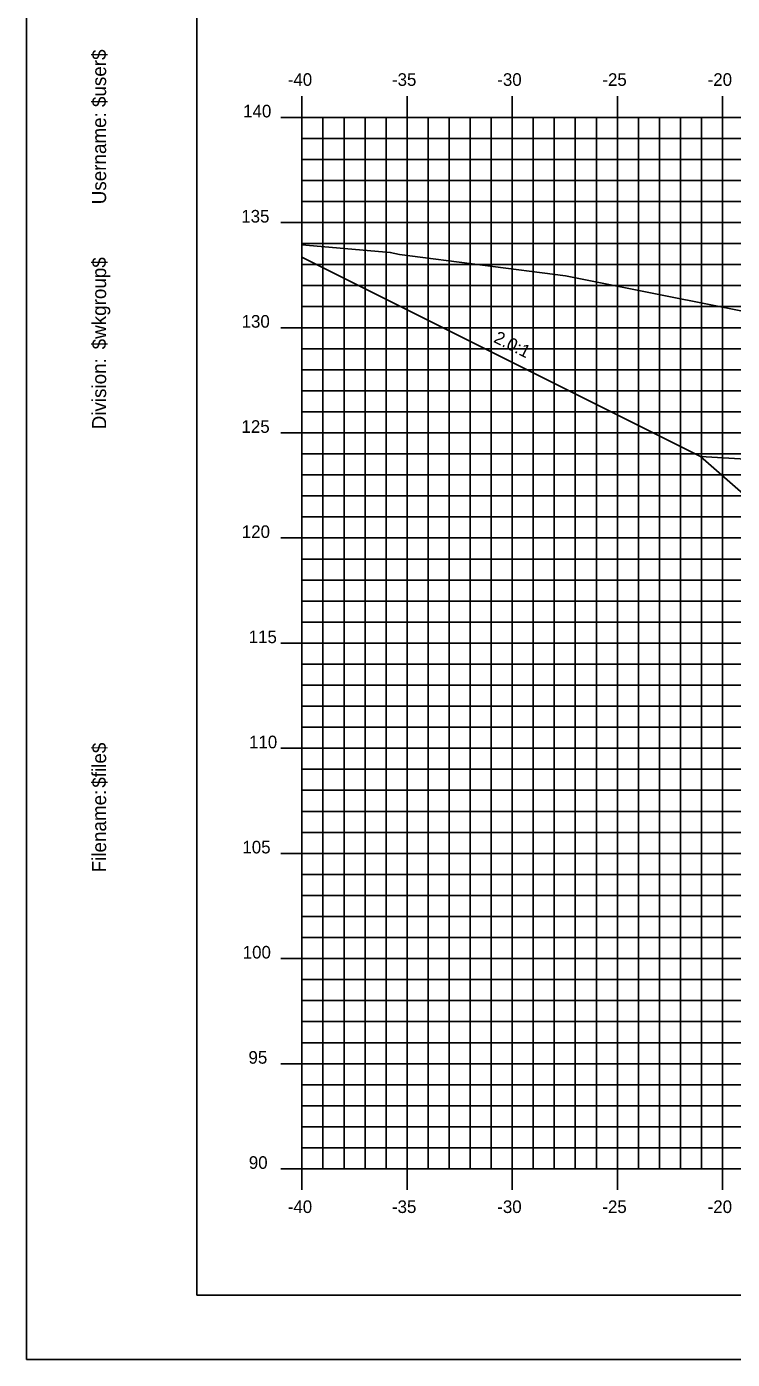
# Model space of a CAD drawing. Extents: x 850598 to 870284, y 366541 to 366651.
# Drawn here: x 865012 to 865045.5, y 366541.2 to 366604.5 of the extents above; entities that cross this region are included whole.
import ezdxf

# ---------------------------------------------------------------- set-up
doc = ezdxf.new("R2010")
doc.units = 0
for name, color, linetype in [('ANNOTATION', 7, 'Continuous'), ('BORDER', 7, 'Continuous'), ('D_Roadway_Berm', 7, 'Continuous'), ('D_Roadway_Centerline', 7, 'Continuous'), ('D_Roadway_SlopeLines', 7, 'Continuous'), ('H_V ANNOTATION', 7, 'Continuous'), ('MAJOR', 7, 'Continuous'), ('MINOR', 7, 'Continuous'), ('PLOT BOUNDARY', 7, 'Continuous'), ('S_Roadway_Centerline', 7, 'Continuous')]:
    doc.layers.add(name, color=color, linetype=linetype)

msp = doc.modelspace()

# ---------------------------------------------------------------- linework, layer by layer
at = {"layer": 'BORDER'}
for p, q in [((865020.073, 366649.225), (865020.073, 366544.225)), ((865020.073, 366544.225), (865180.073, 366544.225))]:
    msp.add_line(p, q, dxfattribs=at)
at = {"layer": 'D_Roadway_Berm'}
msp.add_lwpolyline([(865047.527, 366583.892), (865044.027, 366584.102)], dxfattribs=at)
at = {"layer": 'D_Roadway_Centerline'}
msp.add_lwpolyline([(865025.072, 366593.579), (865044.027, 366584.102), (865047.072, 366581.443), (865047.527, 366583.892), (865047.618, 366583.893), (865047.696, 366583.847), (865048.066, 366583.46), (865048.072, 366583.293), (865054.072, 366583.653), (865065.072, 366583.983), (865076.072, 366583.901), (865080.072, 366583.661), (865082.072, 366583.541), (865088.072, 366581.541), (865131.767, 366568.225), (865141.593, 366565.231), (865151.455, 366562.225), (865155.455, 366562.225)], dxfattribs=at)
at = {"layer": 'D_Roadway_SlopeLines'}
msp.add_lwpolyline([(865044.027, 366584.102), (865025.072, 366593.579)], dxfattribs=at)
at = {"layer": 'MAJOR'}
for p, q in [((865025.072, 366601.227), (865025.072, 366600.225)), ((865025.072, 366601.227), (865025.072, 366600.225)), ((865030.072, 366601.227), (865030.072, 366600.225)), ((865030.072, 366601.227), (865030.072, 366600.225)), ((865035.072, 366601.227), (865035.072, 366600.225)), ((865035.072, 366601.227), (865035.072, 366600.225)), ((865040.072, 366601.227), (865040.072, 366600.225)), ((865040.072, 366601.227), (865040.072, 366600.225)), ((865045.072, 366601.227), (865045.072, 366600.225)), ((865045.072, 366601.227), (865045.072, 366600.225)), ((865024.07, 366600.225), (865025.072, 366600.225)), ((865024.07, 366600.225), (865025.072, 366600.225)), ((865025.072, 366600.225), (865165.072, 366600.225)), ((865025.072, 366550.225), (865025.072, 366600.225)), ((865025.072, 366550.225), (865025.072, 366600.225)), ((865025.072, 366600.225), (865165.072, 366600.225)), ((865025.072, 366600.225), (865165.072, 366600.225)), ((865025.072, 366550.225), (865025.072, 366600.225)), ((865025.072, 366550.225), (865025.072, 366600.225)), ((865025.072, 366600.225), (865165.072, 366600.225)), ((865030.072, 366550.225), (865030.072, 366600.225)), ((865030.072, 366550.225), (865030.072, 366600.225)), ((865035.072, 366550.225), (865035.072, 366600.225)), ((865035.072, 366550.225), (865035.072, 366600.225)), ((865040.072, 366550.225), (865040.072, 366600.225)), ((865040.072, 366550.225), (865040.072, 366600.225)), ((865045.072, 366550.225), (865045.072, 366600.225)), ((865045.072, 366550.225), (865045.072, 366600.225)), ((865024.07, 366595.225), (865025.072, 366595.225)), ((865024.07, 366595.225), (865025.072, 366595.225)), ((865025.072, 366595.225), (865165.072, 366595.225)), ((865025.072, 366595.225), (865165.072, 366595.225)), ((865024.07, 366590.225), (865025.072, 366590.225)), ((865024.07, 366590.225), (865025.072, 366590.225)), ((865025.072, 366590.225), (865165.072, 366590.225)), ((865025.072, 366590.225), (865165.072, 366590.225)), ((865024.07, 366585.225), (865025.072, 366585.225)), ((865024.07, 366585.225), (865025.072, 366585.225)), ((865025.072, 366585.225), (865165.072, 366585.225)), ((865025.072, 366585.225), (865165.072, 366585.225)), ((865024.07, 366580.225), (865025.072, 366580.225)), ((865024.07, 366580.225), (865025.072, 366580.225)), ((865025.072, 366580.225), (865165.072, 366580.225)), ((865025.072, 366580.225), (865165.072, 366580.225)), ((865024.07, 366575.225), (865025.072, 366575.225)), ((865024.07, 366575.225), (865025.072, 366575.225)), ((865025.072, 366575.225), (865165.072, 366575.225)), ((865025.072, 366575.225), (865165.072, 366575.225)), ((865024.07, 366570.225), (865025.072, 366570.225)), ((865024.07, 366570.225), (865025.072, 366570.225)), ((865025.072, 366570.225), (865165.072, 366570.225)), ((865025.072, 366570.225), (865165.072, 366570.225)), ((865024.07, 366565.225), (865025.072, 366565.225)), ((865024.07, 366565.225), (865025.072, 366565.225)), ((865025.072, 366565.225), (865165.072, 366565.225)), ((865025.072, 366565.225), (865165.072, 366565.225)), ((865024.07, 366560.225), (865025.072, 366560.225)), ((865024.07, 366560.225), (865025.072, 366560.225)), ((865025.072, 366560.225), (865165.072, 366560.225)), ((865025.072, 366560.225), (865165.072, 366560.225)), ((865024.07, 366555.225), (865025.072, 366555.225)), ((865024.07, 366555.225), (865025.072, 366555.225)), ((865025.072, 366555.225), (865165.072, 366555.225)), ((865025.072, 366555.225), (865165.072, 366555.225)), ((865024.07, 366550.225), (865025.072, 366550.225)), ((865024.07, 366550.225), (865025.072, 366550.225)), ((865025.072, 366550.225), (865165.072, 366550.225)), ((865025.072, 366550.225), (865165.072, 366550.225)), ((865025.072, 366549.223), (865025.072, 366550.225)), ((865025.072, 366550.225), (865165.072, 366550.225)), ((865025.072, 366550.225), (865165.072, 366550.225)), ((865025.072, 366549.223), (865025.072, 366550.225)), ((865030.072, 366549.223), (865030.072, 366550.225)), ((865030.072, 366549.223), (865030.072, 366550.225)), ((865035.072, 366549.223), (865035.072, 366550.225)), ((865035.072, 366549.223), (865035.072, 366550.225)), ((865040.072, 366549.223), (865040.072, 366550.225)), ((865040.072, 366549.223), (865040.072, 366550.225)), ((865045.072, 366549.223), (865045.072, 366550.225)), ((865045.072, 366549.223), (865045.072, 366550.225))]:
    msp.add_line(p, q, dxfattribs=at)
at = {"layer": 'MINOR'}
for p, q in [((865026.072, 366550.225), (865026.072, 366600.225)), ((865026.072, 366550.225), (865026.072, 366600.225)), ((865027.072, 366550.225), (865027.072, 366600.225)), ((865027.072, 366550.225), (865027.072, 366600.225)), ((865028.072, 366550.225), (865028.072, 366600.225)), ((865028.072, 366550.225), (865028.072, 366600.225)), ((865029.072, 366550.225), (865029.072, 366600.225)), ((865029.072, 366550.225), (865029.072, 366600.225)), ((865031.072, 366550.225), (865031.072, 366600.225)), ((865031.072, 366550.225), (865031.072, 366600.225)), ((865032.072, 366550.225), (865032.072, 366600.225)), ((865032.072, 366550.225), (865032.072, 366600.225)), ((865033.072, 366550.225), (865033.072, 366600.225)), ((865033.072, 366550.225), (865033.072, 366600.225)), ((865034.072, 366550.225), (865034.072, 366600.225)), ((865034.072, 366550.225), (865034.072, 366600.225)), ((865036.072, 366550.225), (865036.072, 366600.225)), ((865036.072, 366550.225), (865036.072, 366600.225)), ((865037.072, 366550.225), (865037.072, 366600.225)), ((865037.072, 366550.225), (865037.072, 366600.225)), ((865038.072, 366550.225), (865038.072, 366600.225)), ((865038.072, 366550.225), (865038.072, 366600.225)), ((865039.072, 366550.225), (865039.072, 366600.225)), ((865039.072, 366550.225), (865039.072, 366600.225)), ((865041.072, 366550.225), (865041.072, 366600.225)), ((865041.072, 366550.225), (865041.072, 366600.225)), ((865042.072, 366550.225), (865042.072, 366600.225)), ((865042.072, 366550.225), (865042.072, 366600.225)), ((865043.072, 366550.225), (865043.072, 366600.225)), ((865043.072, 366550.225), (865043.072, 366600.225)), ((865044.072, 366550.225), (865044.072, 366600.225)), ((865044.072, 366550.225), (865044.072, 366600.225)), ((865025.072, 366599.225), (865165.072, 366599.225)), ((865025.072, 366599.225), (865026.074, 366599.225)), ((865025.072, 366599.225), (865165.072, 366599.225)), ((865025.072, 366599.225), (865026.074, 366599.225)), ((865025.072, 366598.225), (865165.072, 366598.225)), ((865025.072, 366598.225), (865026.074, 366598.225)), ((865025.072, 366598.225), (865165.072, 366598.225)), ((865025.072, 366598.225), (865026.074, 366598.225)), ((865025.072, 366597.225), (865165.072, 366597.225)), ((865025.072, 366597.225), (865026.074, 366597.225)), ((865025.072, 366597.225), (865165.072, 366597.225)), ((865025.072, 366597.225), (865026.074, 366597.225)), ((865025.072, 366596.225), (865165.072, 366596.225)), ((865025.072, 366596.225), (865026.074, 366596.225)), ((865025.072, 366596.225), (865165.072, 366596.225)), ((865025.072, 366596.225), (865026.074, 366596.225)), ((865025.072, 366594.225), (865165.072, 366594.225)), ((865025.072, 366594.225), (865026.074, 366594.225)), ((865025.072, 366594.225), (865165.072, 366594.225)), ((865025.072, 366594.225), (865026.074, 366594.225)), ((865025.072, 366593.225), (865165.072, 366593.225)), ((865025.072, 366593.225), (865026.074, 366593.225)), ((865025.072, 366593.225), (865165.072, 366593.225)), ((865025.072, 366593.225), (865026.074, 366593.225)), ((865025.072, 366592.225), (865165.072, 366592.225)), ((865025.072, 366592.225), (865026.074, 366592.225)), ((865025.072, 366592.225), (865165.072, 366592.225)), ((865025.072, 366592.225), (865026.074, 366592.225)), ((865025.072, 366591.225), (865165.072, 366591.225)), ((865025.072, 366591.225), (865026.074, 366591.225)), ((865025.072, 366591.225), (865165.072, 366591.225)), ((865025.072, 366591.225), (865026.074, 366591.225)), ((865025.072, 366589.225), (865165.072, 366589.225)), ((865025.072, 366589.225), (865026.074, 366589.225)), ((865025.072, 366589.225), (865165.072, 366589.225)), ((865025.072, 366589.225), (865026.074, 366589.225)), ((865025.072, 366588.225), (865165.072, 366588.225)), ((865025.072, 366588.225), (865026.074, 366588.225)), ((865025.072, 366588.225), (865165.072, 366588.225)), ((865025.072, 366588.225), (865026.074, 366588.225)), ((865025.072, 366587.225), (865165.072, 366587.225)), ((865025.072, 366587.225), (865026.074, 366587.225)), ((865025.072, 366587.225), (865165.072, 366587.225)), ((865025.072, 366587.225), (865026.074, 366587.225)), ((865025.072, 366586.225), (865165.072, 366586.225)), ((865025.072, 366586.225), (865026.074, 366586.225)), ((865025.072, 366586.225), (865165.072, 366586.225)), ((865025.072, 366586.225), (865026.074, 366586.225)), ((865025.072, 366584.225), (865165.072, 366584.225)), ((865025.072, 366584.225), (865026.074, 366584.225)), ((865025.072, 366584.225), (865165.072, 366584.225)), ((865025.072, 366584.225), (865026.074, 366584.225)), ((865025.072, 366583.225), (865165.072, 366583.225)), ((865025.072, 366583.225), (865026.074, 366583.225)), ((865025.072, 366583.225), (865165.072, 366583.225)), ((865025.072, 366583.225), (865026.074, 366583.225)), ((865025.072, 366582.225), (865165.072, 366582.225)), ((865025.072, 366582.225), (865026.074, 366582.225)), ((865025.072, 366582.225), (865165.072, 366582.225)), ((865025.072, 366582.225), (865026.074, 366582.225)), ((865025.072, 366581.225), (865165.072, 366581.225)), ((865025.072, 366581.225), (865026.074, 366581.225)), ((865025.072, 366581.225), (865165.072, 366581.225)), ((865025.072, 366581.225), (865026.074, 366581.225)), ((865025.072, 366579.225), (865165.072, 366579.225)), ((865025.072, 366579.225), (865026.074, 366579.225)), ((865025.072, 366579.225), (865165.072, 366579.225)), ((865025.072, 366579.225), (865026.074, 366579.225)), ((865025.072, 366578.225), (865165.072, 366578.225)), ((865025.072, 366578.225), (865026.074, 366578.225)), ((865025.072, 366578.225), (865165.072, 366578.225)), ((865025.072, 366578.225), (865026.074, 366578.225)), ((865025.072, 366577.225), (865165.072, 366577.225)), ((865025.072, 366577.225), (865026.074, 366577.225)), ((865025.072, 366577.225), (865165.072, 366577.225)), ((865025.072, 366577.225), (865026.074, 366577.225)), ((865025.072, 366576.225), (865165.072, 366576.225)), ((865025.072, 366576.225), (865026.074, 366576.225)), ((865025.072, 366576.225), (865165.072, 366576.225)), ((865025.072, 366576.225), (865026.074, 366576.225)), ((865025.072, 366574.225), (865165.072, 366574.225)), ((865025.072, 366574.225), (865026.074, 366574.225)), ((865025.072, 366574.225), (865165.072, 366574.225)), ((865025.072, 366574.225), (865026.074, 366574.225)), ((865025.072, 366573.225), (865165.072, 366573.225)), ((865025.072, 366573.225), (865026.074, 366573.225)), ((865025.072, 366573.225), (865165.072, 366573.225)), ((865025.072, 366573.225), (865026.074, 366573.225)), ((865025.072, 366572.225), (865165.072, 366572.225)), ((865025.072, 366572.225), (865026.074, 366572.225)), ((865025.072, 366572.225), (865165.072, 366572.225)), ((865025.072, 366572.225), (865026.074, 366572.225)), ((865025.072, 366571.225), (865165.072, 366571.225)), ((865025.072, 366571.225), (865026.074, 366571.225)), ((865025.072, 366571.225), (865165.072, 366571.225)), ((865025.072, 366571.225), (865026.074, 366571.225)), ((865025.072, 366569.225), (865165.072, 366569.225)), ((865025.072, 366569.225), (865026.074, 366569.225)), ((865025.072, 366569.225), (865165.072, 366569.225)), ((865025.072, 366569.225), (865026.074, 366569.225)), ((865025.072, 366568.225), (865165.072, 366568.225)), ((865025.072, 366568.225), (865026.074, 366568.225)), ((865025.072, 366568.225), (865165.072, 366568.225)), ((865025.072, 366568.225), (865026.074, 366568.225)), ((865025.072, 366567.225), (865165.072, 366567.225)), ((865025.072, 366567.225), (865026.074, 366567.225)), ((865025.072, 366567.225), (865165.072, 366567.225)), ((865025.072, 366567.225), (865026.074, 366567.225)), ((865025.072, 366566.225), (865165.072, 366566.225)), ((865025.072, 366566.225), (865026.074, 366566.225)), ((865025.072, 366566.225), (865165.072, 366566.225)), ((865025.072, 366566.225), (865026.074, 366566.225)), ((865025.072, 366564.225), (865165.072, 366564.225)), ((865025.072, 366564.225), (865026.074, 366564.225)), ((865025.072, 366564.225), (865165.072, 366564.225)), ((865025.072, 366564.225), (865026.074, 366564.225)), ((865025.072, 366563.225), (865165.072, 366563.225)), ((865025.072, 366563.225), (865026.074, 366563.225)), ((865025.072, 366563.225), (865165.072, 366563.225)), ((865025.072, 366563.225), (865026.074, 366563.225)), ((865025.072, 366562.225), (865165.072, 366562.225)), ((865025.072, 366562.225), (865026.074, 366562.225)), ((865025.072, 366562.225), (865165.072, 366562.225)), ((865025.072, 366562.225), (865026.074, 366562.225)), ((865025.072, 366561.225), (865165.072, 366561.225)), ((865025.072, 366561.225), (865026.074, 366561.225)), ((865025.072, 366561.225), (865165.072, 366561.225)), ((865025.072, 366561.225), (865026.074, 366561.225)), ((865025.072, 366559.225), (865165.072, 366559.225)), ((865025.072, 366559.225), (865026.074, 366559.225)), ((865025.072, 366559.225), (865165.072, 366559.225)), ((865025.072, 366559.225), (865026.074, 366559.225)), ((865025.072, 366558.225), (865165.072, 366558.225)), ((865025.072, 366558.225), (865026.074, 366558.225)), ((865025.072, 366558.225), (865165.072, 366558.225)), ((865025.072, 366558.225), (865026.074, 366558.225)), ((865025.072, 366557.225), (865165.072, 366557.225)), ((865025.072, 366557.225), (865026.074, 366557.225)), ((865025.072, 366557.225), (865165.072, 366557.225)), ((865025.072, 366557.225), (865026.074, 366557.225)), ((865025.072, 366556.225), (865165.072, 366556.225)), ((865025.072, 366556.225), (865026.074, 366556.225)), ((865025.072, 366556.225), (865165.072, 366556.225)), ((865025.072, 366556.225), (865026.074, 366556.225)), ((865025.072, 366554.225), (865165.072, 366554.225)), ((865025.072, 366554.225), (865026.074, 366554.225)), ((865025.072, 366554.225), (865165.072, 366554.225)), ((865025.072, 366554.225), (865026.074, 366554.225)), ((865025.072, 366553.225), (865165.072, 366553.225)), ((865025.072, 366553.225), (865026.074, 366553.225)), ((865025.072, 366553.225), (865165.072, 366553.225)), ((865025.072, 366553.225), (865026.074, 366553.225)), ((865025.072, 366552.225), (865165.072, 366552.225)), ((865025.072, 366552.225), (865026.074, 366552.225)), ((865025.072, 366552.225), (865165.072, 366552.225)), ((865025.072, 366552.225), (865026.074, 366552.225)), ((865025.072, 366551.225), (865165.072, 366551.225)), ((865025.072, 366551.225), (865026.074, 366551.225)), ((865025.072, 366551.225), (865165.072, 366551.225)), ((865025.072, 366551.225), (865026.074, 366551.225))]:
    msp.add_line(p, q, dxfattribs=at)
at = {"layer": 'PLOT BOUNDARY'}
msp.add_lwpolyline([(865011.979, 366541.166), (865181.979, 366541.166), (865181.979, 366651.166), (865011.979, 366651.166)], close=True, dxfattribs=at)
at = {"layer": 'S_Roadway_Centerline'}
msp.add_lwpolyline([(865025.072, 366594.168), (865029.271, 366593.806), (865029.709, 366593.71), (865037.612, 366592.686), (865049.109, 366590.388), (865049.771, 366590.32), (865066.706, 366582.263), (865077.409, 366577.668), (865083.651, 366579.746), (865084.87, 366580.018), (865085.831, 366580.152), (865091.12, 366580.959), (865101.064, 366581.431), (865105.773, 366581.639), (865118.042, 366581.749), (865122.025, 366581.786), (865128.244, 366580.095), (865129.933, 366579.731), (865146.248, 366568.394), (865148.912, 366566.423), (865153.368, 366563.565), (865160.536, 366558.963), (865164.219, 366557.581), (865165.072, 366557.346)], dxfattribs=at)

# ---------------------------------------------------------------- texts
at = {"layer": 'ANNOTATION'}
msp.add_text('2.0:1', height=0.6, rotation=333.43495, dxfattribs=at).set_placement((865034.144, 366589.561))
at = {"layer": 'BORDER'}
for s, p in [('$user$', (865015.758, 366600.717)), ('Username:', (865015.758, 366596.093)), ('$wkgroup$', (865015.758, 366589.195)), ('Division:', (865015.758, 366585.391)), ('$file$', (865015.758, 366568.351)), ('Filename:', (865015.758, 366564.324))]:
    msp.add_text(s, height=0.6696, rotation=90, dxfattribs=at).set_placement(p)
at = {"layer": 'H_V ANNOTATION'}
for s, p in [('-40', (865024.398, 366601.725)), ('-35', (865029.353, 366601.725)), ('-30', (865034.361, 366601.725)), ('-25', (865039.358, 366601.725)), ('-20', (865044.366, 366601.725)), ('140', (865022.277, 366600.225)), ('135', (865022.186, 366595.225)), ('130', (865022.202, 366590.225)), ('125', (865022.197, 366585.225)), ('120', (865022.213, 366580.225)), ('115', (865022.54, 366575.225)), ('110', (865022.556, 366570.225)), ('105', (865022.24, 366565.225)), ('100', (865022.256, 366560.225)), ('95', (865022.529, 366555.225)), ('90', (865022.545, 366550.225)), ('-40', (865024.398, 366548.125)), ('-35', (865029.353, 366548.125)), ('-30', (865034.361, 366548.125)), ('-25', (865039.358, 366548.125)), ('-20', (865044.366, 366548.125))]:
    msp.add_text(s, height=0.6, dxfattribs=at).set_placement(p)

doc.saveas('drawing.dxf')
